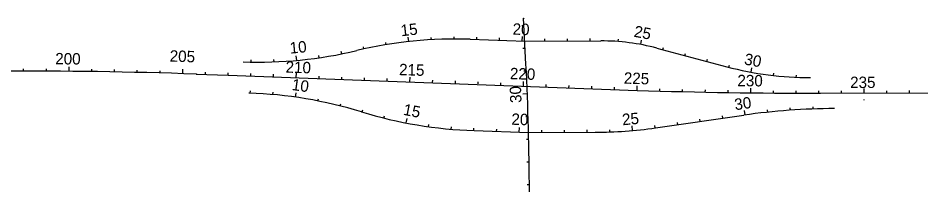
# Model space of a CAD drawing. Extents: x 448091 to 665917, y 1461380 to 1587607.
# Drawn here: x 575482 to 579453, y 1531295 to 1532057 of the extents above; entities that cross this region are included whole.
import ezdxf

# ---------------------------------------------------------------- set-up
doc = ezdxf.new("R2010")
doc.units = 0
doc.layers.add('TextShtNo', color=7, linetype='Continuous')
doc.layers.add('TextTitle', color=7, linetype='Continuous')

msp = doc.modelspace()

# ---------------------------------------------------------------- linework, layer by layer
at = {"layer": 'TextShtNo'}
for p, q in [((577715.8, 1531854.8), (577705.4, 1532056.4)), ((577471.3, 1531964.4), (577712.1, 1531956.5)), ((577710.6, 1531956.5), (578044.7, 1531957.3)), ((578292, 1531925.4), (578599.1, 1531843.9)), ((576266, 1531811.7), (576406.4, 1531806.9)), ((576406.4, 1531806.9), (578205.2, 1531740.2)), ((579011, 1531728), (579702.5, 1531729.7)), ((578285.4, 1531575.7), (578674.6, 1531631.3)), ((577488, 1531563.6), (577727.3, 1531555.8)), ((577727.3, 1531555.7), (578019.6, 1531556.5))]:
    msp.add_line(p, q, dxfattribs=at)
for centre, radius, start, end in [((577408.7, 1530055.6), 1909.9, 88.124, 103.2306), ((578047, 1531002.4), 954.9, 75.1389, 90.1389), ((576534.5, 1533773.9), 1909.9, 268.124, 283.2306), ((566271.9, 1531264.9), 11459.2, 0.14861, 2.95083), ((578966.4, 1533228.4), 1432.4, 255.1389, 270.0294), ((575487.4, 1508906.6), 22918.3, 88.0529, 90.22356), ((576434.8, 1529819.3), 1909.9, 73.0174, 88.124), ((578955.4, 1554648.8), 22920.8, 268.12417, 270.13889), ((577550.5, 1533472.5), 1909.9, 253.0174, 268.124), ((579080.1, 1528795.4), 2864.8, 90.1389, 98.1389), ((578015, 1533466.3), 1909.9, 270.1389, 278.1389)]:
    msp.add_arc(centre, radius, start, end, dxfattribs=at)
at = {"layer": 'TextTitle'}
for p, q in [((577707.1, 1532024.5), (577697.1, 1532024)), ((577101.4, 1531940.5), (577099.8, 1531950.4)), ((577200.5, 1531954), (577198.3, 1531973.9)), ((577300.1, 1531962.3), (577299.6, 1531972.3)), ((577400.1, 1531965.4), (577400, 1531975.4)), ((577500, 1531963.4), (577500.4, 1531973.4)), ((577600, 1531960.2), (577600.3, 1531970.2)), ((577699.9, 1531956.9), (577700.6, 1531976.9)), ((577798.4, 1531956.7), (577798.4, 1531966.7)), ((577898.4, 1531957), (577898.4, 1531967)), ((577998.4, 1531957.2), (577998.4, 1531967.2)), ((578122, 1531954.4), (578122.8, 1531964.3)), ((578221.1, 1531941.3), (578224.8, 1531961)), ((576905.5, 1531900.4), (576903.6, 1531910.2)), ((577003.2, 1531921.9), (577001.1, 1531931.6)), ((577712.2, 1531924.6), (577702.2, 1531924.1)), ((578318.4, 1531918.3), (578321, 1531928)), ((576507.9, 1531864.2), (576508, 1531874.2)), ((576607.9, 1531865.4), (576607.5, 1531875.4)), ((576707.7, 1531871.9), (576705.8, 1531891.8)), ((576807, 1531883.6), (576805.5, 1531893.5)), ((578415.1, 1531892.7), (578417.7, 1531902.4)), ((578511.7, 1531867.1), (578514.3, 1531876.7)), ((575506.7, 1531824.9), (575506.7, 1531834.9)), ((575606.7, 1531824.6), (575606.7, 1531834.6)), ((575706.7, 1531823.9), (575706.8, 1531843.9)), ((575806.6, 1531822.7), (575806.8, 1531832.7)), ((575906.6, 1531821.1), (575906.8, 1531831.1)), ((576006.6, 1531819), (576006.8, 1531829)), ((576106.6, 1531816.6), (576106.9, 1531826.6)), ((576206.5, 1531813.6), (576207.2, 1531833.6)), ((578608.4, 1531841.4), (578610.9, 1531851.1)), ((578706, 1531819.8), (578709.7, 1531839.5)), ((576306.5, 1531810.3), (576306.8, 1531820.3)), ((576406, 1531807), (576406.3, 1531817)), ((576506, 1531804.1), (576506.3, 1531814.1)), ((576605.9, 1531800.9), (576606.3, 1531810.9)), ((576705.6, 1531796.3), (576706.2, 1531816.3)), ((576805.8, 1531792.1), (576806.2, 1531802.1)), ((576905.8, 1531788.5), (576906.1, 1531798.5)), ((577005.7, 1531784.9), (577006, 1531794.9)), ((577105.7, 1531781.6), (577106, 1531791.6)), ((577205.5, 1531777.6), (577206.1, 1531797.5)), ((577717.3, 1531824.9), (577707.3, 1531824.4)), ((578804.9, 1531805.1), (578806, 1531815)), ((578904.6, 1531797.3), (578905, 1531807.3)), ((577305.6, 1531774.7), (577305.9, 1531784.7)), ((577405.5, 1531771.5), (577405.8, 1531781.4)), ((577505.5, 1531768.2), (577505.8, 1531778.2)), ((577605.1, 1531763), (577605.4, 1531773)), ((577705, 1531759.7), (577705.7, 1531779.7)), ((577805, 1531756.4), (577805.3, 1531766.4)), ((577905.2, 1531751.4), (577905.6, 1531761.4)), ((578005.2, 1531748.2), (578005.5, 1531758.1)), ((578105.1, 1531744.6), (578105.5, 1531754.5)), ((578204.7, 1531740.3), (578205.4, 1531760.3)), ((578304.7, 1531737.2), (578305, 1531747.2)), ((578704.6, 1531729.3), (578704.8, 1531749.3)), ((579203, 1531728.5), (579203, 1531748.5)), ((576503.4, 1531727.9), (576503.8, 1531737.9)), ((576603.2, 1531721.7), (576604.1, 1531731.7)), ((576702.6, 1531710.3), (576705.4, 1531730.1)), ((577721.8, 1531725), (577701.8, 1531724.2)), ((578404.7, 1531734.6), (578404.9, 1531744.6)), ((578504.6, 1531732.4), (578504.8, 1531742.4)), ((578604.6, 1531730.7), (578604.8, 1531740.6)), ((578804.6, 1531728.5), (578804.7, 1531738.5)), ((578904.6, 1531728), (578904.6, 1531738)), ((579004.6, 1531728), (579004.6, 1531738)), ((579103, 1531728.3), (579103, 1531738.3)), ((579303, 1531728.7), (579303, 1531738.7)), ((579403, 1531729), (579403, 1531739)), ((576801.2, 1531693.7), (576803.1, 1531703.5)), ((576898.8, 1531672), (576901.2, 1531681.7)), ((578979.1, 1531658.4), (578978.7, 1531668.4)), ((579202.6, 1531696.5), (579202.6, 1531699.5)), ((576995.1, 1531645.2), (576998, 1531654.7)), ((577091.5, 1531618.6), (577093.9, 1531628.3)), ((578581.4, 1531618), (578579.9, 1531627.9)), ((578680.4, 1531632.2), (578677.6, 1531652)), ((578779.6, 1531644.4), (578778.6, 1531654.3)), ((578879.2, 1531653.1), (578878.5, 1531663.1)), ((577189.1, 1531597.1), (577192.9, 1531616.7)), ((577287.8, 1531580.8), (577289.2, 1531590.7)), ((577725.4, 1531625), (577715.4, 1531624.7)), ((578383.4, 1531589.7), (578382, 1531599.6)), ((578482.4, 1531603.9), (578481, 1531613.8)), ((577387.1, 1531569.6), (577388, 1531579.6)), ((577487, 1531563.7), (577487.3, 1531573.7)), ((577586.9, 1531560.4), (577587.2, 1531570.4)), ((577686.8, 1531557.1), (577687.5, 1531577.1)), ((577785.3, 1531555.9), (577785.3, 1531565.9)), ((577885.3, 1531556.1), (577885.3, 1531566.1)), ((577985.3, 1531556.4), (577985.3, 1531566.4)), ((578085.3, 1531557.7), (578084.9, 1531567.7)), ((578185.1, 1531564), (578183.3, 1531584)), ((578284.4, 1531575.5), (578283, 1531585.4)), ((577728.1, 1531525.1), (577718.1, 1531524.8)), ((577729.9, 1531425.1), (577719.9, 1531424.9)), ((577730.9, 1531325.1), (577720.9, 1531325))]:
    msp.add_line(p, q, dxfattribs=at)
for centre in [(577705.4, 1532056.4), (577710.6, 1531956.5), (576266, 1531811.7), (576266, 1531811.7), (577727.3, 1531555.7)]:
    msp.add_circle(centre, 1, dxfattribs=at)

# ---------------------------------------------------------------- texts
for s, rotation, p in [('15', 6.2598, (577167.8, 1531977.5)), ('20', 358.124, (577656.6, 1531984.8)), ('25', 349.4949, (578188.1, 1531976)), ('10', 5.2015, (576679.2, 1531901.2)), ('200', 359.4517, (575645.7, 1531854.5)), ('205', 358.1242, (576148.5, 1531866.6)), ('210', 358.1242, (576658.2, 1531818.1)), ('30', 349.5254, (578673.2, 1531854.5)), ('215', 358.1242, (577157.2, 1531807.2)), ('220', 358.1242, (577644.7, 1531789.6)), ('10', 351.942, (576683.9, 1531742.2)), ('225', 358.1242, (578145.6, 1531769.8)), ('230', 359.373, (578645.6, 1531758.7)), ('235', 0.1389, (579141.6, 1531750.4)), ('30', 92.3008, (577696.8, 1531685.9)), ('30', 8.0216, (578636.3, 1531652.9)), ('15', 349.0927, (577173.5, 1531633.3)), ('20', 358.124, (577651.4, 1531589.4)), ('25', 5.1087, (578141, 1531586.9))]:
    msp.add_text(s, height=50, rotation=rotation, dxfattribs=at).set_placement(p)

doc.saveas('drawing.dxf')
